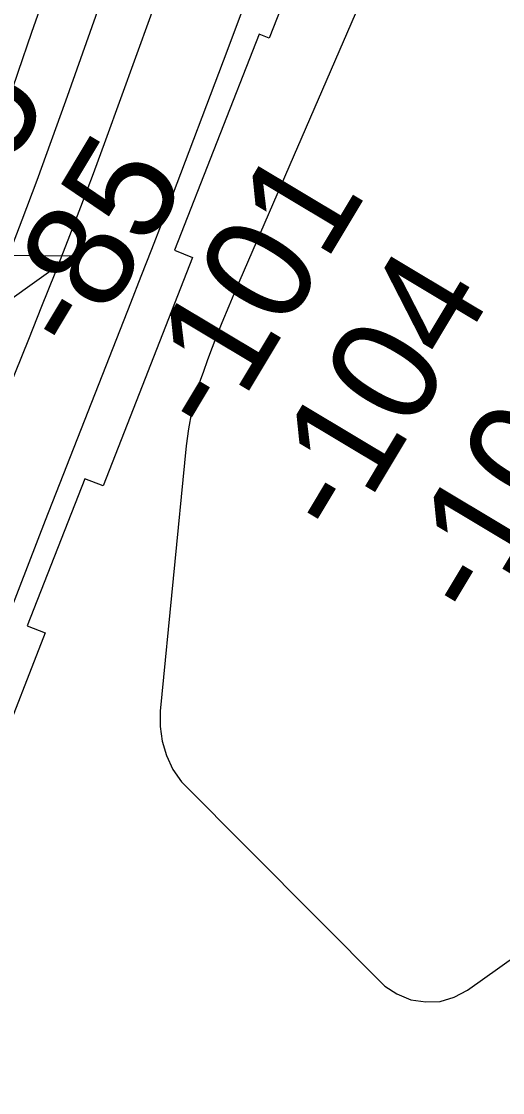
# Model space of a CAD drawing. Extents: x 3683402 to 3721514, y 487807 to 513565.
# Drawn here: x 3709345 to 3709645, y 494224 to 494893 of the extents above; entities that cross this region are included whole.
import ezdxf

# ---------------------------------------------------------------- set-up
doc = ezdxf.new("R2010")
doc.units = 0
for name, color, linetype in [('V-CHAN-NAID', 7, 'Continuous'), ('V-RIVR-RANG', 7, 'Continuous'), ('V-RRAP-RVMT', 7, 'Continuous'), ('V-TOPO-MAJR', 7, 'Continuous'), ('V-TOPO-MINR', 7, 'Continuous')]:
    doc.layers.add(name, color=color, linetype=linetype)

msp = doc.modelspace()

# ---------------------------------------------------------------- linework, layer by layer
at = {"layer": 'V-CHAN-NAID'}
msp.add_lwpolyline([(3709300.13, 494747.15), (3709376.62, 494746.61), (3709314.42, 494702.09)], dxfattribs=at)
at = {"layer": 'V-RRAP-RVMT'}
for p, q in [((3709555.97, 495026.12), (3709499.72, 494882.41)), ((3709493.43, 494884.88), (3709440.6, 494750.13)), ((3709499.72, 494882.41), (3709493.43, 494884.88)), ((3709440.6, 494750.13), (3709451.95, 494745.58)), ((3709451.95, 494745.58), (3709396.07, 494602.8)), ((3709384.72, 494607.28), (3709348.7, 494515.4)), ((3709396.07, 494602.8), (3709384.72, 494607.28)), ((3709348.7, 494515.4), (3709359.99, 494511)), ((3709359.99, 494511), (3709314.12, 494393.72))]:
    msp.add_line(p, q, dxfattribs=at)
at = {"layer": 'V-TOPO-MAJR'}
msp.add_lwpolyline([(3709860.95, 495607.17), (3709478.65, 494725.07), (3709477.59, 494722.59), (3709476.54, 494720.12), (3709475.5, 494717.63), (3709474.47, 494715.14), (3709470.24, 494704.77), (3709467.16, 494697.07), (3709464.17, 494689.33), (3709461.3, 494681.56), (3709458.51, 494673.75), (3709456.95, 494669.29), (3709453.82, 494659.15), (3709451.18, 494648.9), (3709449.28, 494638.49), (3709447.88, 494627.96), (3709431.77, 494462.23), (3709431.74, 494452.69), (3709432.84, 494443.39), (3709435.64, 494434.45), (3709439.57, 494425.76), (3709445.07, 494417.98), (3709571.83, 494290.54), (3709579.52, 494285.62), (3709588.21, 494281.89), (3709597.53, 494280.63), (3709606.57, 494280.97), (3709615.19, 494283.7), (3709623.54, 494288.04), (3709713.71, 494352.04)], dxfattribs=at)
at = {"layer": 'V-TOPO-MINR'}
for points in [[(3709491.28, 495077.11), (3709397.48, 494818.66), (3709389.81, 494797.79), (3709382.01, 494776.97), (3709374.03, 494756.22), (3709365.93, 494735.51), (3709357.72, 494714.85), (3709349.46, 494694.21), (3709341.15, 494673.58), (3709332.8, 494652.98), (3709302.5, 494578.48), (3709279.07, 494520.6), (3709255.79, 494462.66), (3709232.72, 494404.63), (3709209.78, 494346.55), (3709160.5, 494221.08)], [(3709407.72, 494942.6), (3709372.53, 494843.04), (3709363.64, 494818.23), (3709354.61, 494793.46), (3709345.36, 494768.77), (3709335.98, 494744.13), (3709308.03, 494671.71), (3709284.3, 494611.01), (3709260.23, 494550.44), (3709235.64, 494490.08), (3709210.71, 494429.87), (3709051.06, 494049)], [(3709493.04, 494927.01), (3709471.05, 494868.03), (3709439.08, 494784), (3709432.65, 494767.2), (3709426.2, 494750.41), (3709419.69, 494733.64), (3709413.15, 494716.88), (3709359.99, 494581.23), (3709326.93, 494496.63), (3709293.97, 494411.99), (3709261.17, 494327.28), (3709228.47, 494242.53), (3709131.17, 493989.63)], [(3709360.09, 494910.95), (3709351.43, 494885.98), (3709342.81, 494860.99), (3709331.61, 494828.46), (3709328.57, 494819.74), (3709325.5, 494811.04), (3709322.38, 494802.36), (3709319.21, 494793.7), (3709253.03, 494614.37), (3709216.54, 494517.58), (3709179.16, 494421.13), (3709140.45, 494325.22), (3709100.84, 494229.65), (3709044.51, 494096.33), (3709032.3, 494067.74), (3709019.95, 494039.21), (3709007.39, 494010.77), (3708994.7, 493982.39), (3708989.95, 493971.88), (3708974.97, 493938.22), (3708960.25, 493904.44), (3708945.92, 493870.49)]]:
    msp.add_lwpolyline(points, dxfattribs=at)

# ---------------------------------------------------------------- texts
at = {"layer": 'V-RIVR-RANG'}
for s, rotation, p in [('-55', 58.79833, (3709295.94, 494733)), ('-85', 59.08578, (3709382.59, 494682.25)), ('-101', 59.08578, (3709468.39, 494630.89)), ('-104', 59.08578, (3709547.01, 494567.54)), ('-104', 59.08578, (3709632.68, 494515.95))]:
    msp.add_text(s, height=67, rotation=rotation, dxfattribs=at).set_placement(p)

doc.saveas('drawing.dxf')
